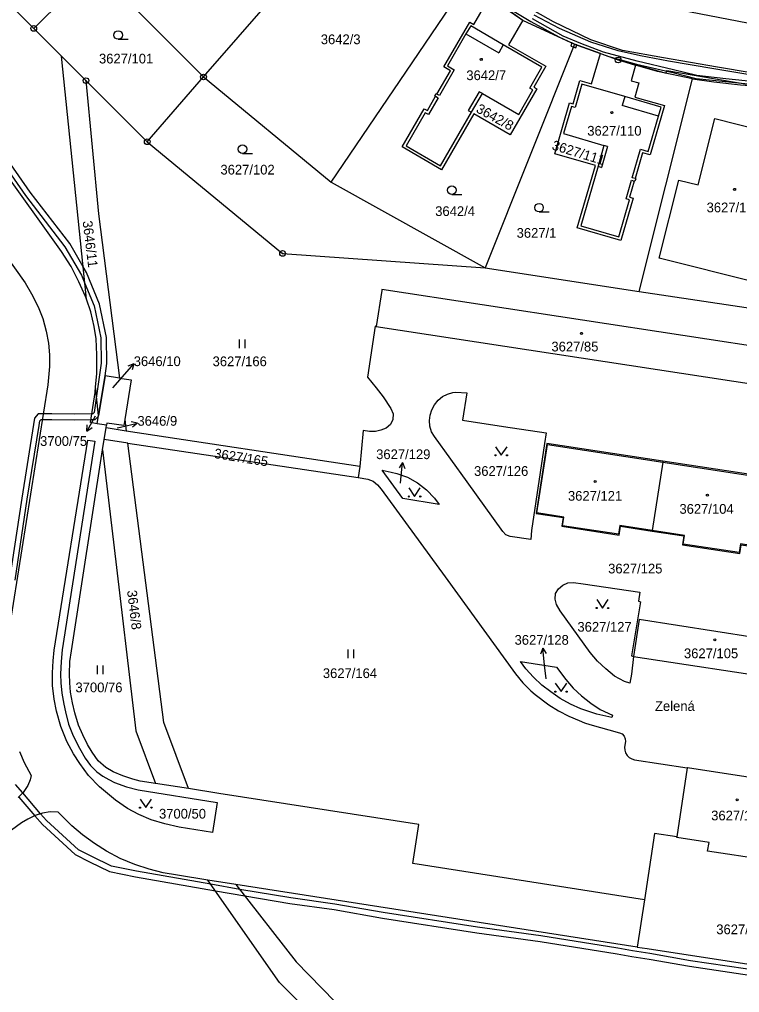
# Model space of a CAD drawing. Extents: x -644096 to -634268, y -1141430 to -1133463.
# Drawn here: x -640941 to -640815.2, y -1137816.2 to -1137646.2 of the extents above; entities that cross this region are included whole.
import ezdxf

# ---------------------------------------------------------------- set-up
doc = ezdxf.new("R2010")
doc.units = 0
for name, color, linetype in [('_CIVIL_CONSTRUCTION', 7, 'Continuous'), ('B_Hranice _3D', 7, 'Continuous'), ('M_Svah_Nasyp', 7, 'Continuous'), ('M_Svah_Zarez', 7, 'Continuous'), ('svrsek_osa_sjezdy', 7, 'Continuous'), ('svrsek_osa_VRT', 7, 'Continuous'), ('svrsek_popisy_VRT', 7, 'Continuous'), ('terminal_VRT', 7, 'Continuous')]:
    doc.layers.add(name, color=color, linetype=linetype)

msp = doc.modelspace()

# ---------------------------------------------------------------- linework, layer by layer
at = {"layer": '_CIVIL_CONSTRUCTION'}
for centre, radius in [((-640938.54, -1137647.8), 0.5), ((-640938.54, -1137647.8), 0.0303), ((-640836.4, -1137653.32), 0.5), ((-640836.4, -1137653.32), 0.0303), ((-640929.4, -1137656.93), 0.5), ((-640908.86, -1137656.29), 0.5), ((-640908.86, -1137656.29), 0.0303), ((-640929.4, -1137656.93), 0.0303), ((-640918.7, -1137667.61), 0.5), ((-640918.7, -1137667.61), 0.0303), ((-640895.03, -1137687.12), 0.5), ((-640895.03, -1137687.12), 0.0303)]:
    msp.add_circle(centre, radius, dxfattribs=at)
at = {"layer": 'B_Hranice _3D'}
for points in [[(-640857.46, -1137643.12), (-640851.62, -1137646.6), (-640846.74, -1137649.28), (-640844.45, -1137650.34), (-640844.01, -1137650.54), (-640843.61, -1137650.69), (-640838.01, -1137652.73), (-640833.16, -1137654.03), (-640826.81, -1137655.51), (-640822.73, -1137656.54), (-640817.63, -1137657.1), (-640812.55, -1137657.62)], [(-640857.44, -1137643.23), (-640852.97, -1137646.4), (-640846.74, -1137649.28), (-640844.01, -1137650.54), (-640838.01, -1137652.73), (-640836.4, -1137653.32), (-640827.98, -1137655.64), (-640827.86, -1137655.17), (-640819.38, -1137656.62), (-640811.79, -1137657.9)], [(-640807.61, -1137656.48), (-640819.02, -1137654.57), (-640828.45, -1137652.96), (-640835.63, -1137651.66), (-640841.16, -1137649.8), (-640847.69, -1137646.67), (-640853.15, -1137643.58)], [(-640812.49, -1137657.12), (-640817.57, -1137656.6), (-640822.65, -1137656.04), (-640826.69, -1137655.03), (-640833.04, -1137653.55), (-640838.94, -1137651.96), (-640842.89, -1137650.46), (-640845.97, -1137649.14), (-640851.38, -1137646.16)], [(-640941.79, -1137744.19), (-640939.66, -1137730.05), (-640937.57, -1137717.16), (-640937.44, -1137716.34), (-640937.26, -1137716.11), (-640937.01, -1137716.11), (-640935.38, -1137716.12), (-640931.33, -1137716.17), (-640928.55, -1137716.12), (-640927.77, -1137716.11), (-640927.23, -1137715.57), (-640927.2, -1137715.42), (-640926.07, -1137708.5), (-640925.76, -1137706.35), (-640925.82, -1137701.78), (-640927.01, -1137695.99), (-640929.29, -1137690.47), (-640929.9, -1137689.43), (-640932.24, -1137685.4), (-640939.16, -1137676.42), (-640949.52, -1137661.58)], [(-640950.34, -1137662.14), (-640939.96, -1137677.02), (-640933.08, -1137685.96), (-640930.19, -1137690.91), (-640929.59, -1137692.36), (-640927.97, -1137696.29), (-640926.82, -1137701.88), (-640926.76, -1137706.29), (-640927.56, -1137712.01), (-640927.97, -1137714.9), (-640928.19, -1137715.11), (-640928.39, -1137715.11)], [(-640928.39, -1137715.11), (-640931.33, -1137715.17), (-640935.36, -1137715.12), (-640936.85, -1137715.11), (-640937.74, -1137715.13), (-640938.38, -1137715.92), (-640938.55, -1137717), (-640940.64, -1137729.89), (-640942.77, -1137744.03)], [(-640810.93, -1137812.57), (-640823.73, -1137810.68), (-640830.82, -1137809.44), (-640833.85, -1137808.95), (-640836.41, -1137808.49), (-640849.87, -1137806.33), (-640860.97, -1137804.83), (-640877.44, -1137802.26), (-640885.88, -1137800.78), (-640893.59, -1137799.69), (-640902.53, -1137798.21), (-640907.57, -1137797.32), (-640920.59, -1137795.03), (-640924.97, -1137794.15), (-640928.37, -1137792.48), (-640930.69, -1137791.3), (-640936.31, -1137786.21), (-640937.34, -1137785.01), (-640940.46, -1137781.37), (-640941.71, -1137779.91)], [(-640941.15, -1137782.1), (-640938.37, -1137785.35), (-640937.03, -1137786.91), (-640931.27, -1137792.14), (-640928.81, -1137793.38), (-640925.29, -1137795.11), (-640920.77, -1137796.01), (-640906.77, -1137798.47), (-640901.63, -1137799.36), (-640893.75, -1137800.67), (-640886.04, -1137801.76), (-640877.6, -1137803.24), (-640861.11, -1137805.81), (-640850.01, -1137807.31), (-640836.57, -1137809.47), (-640834.01, -1137809.93), (-640830.98, -1137810.42), (-640823.89, -1137811.66), (-640811.09, -1137813.55)]]:
    msp.add_lwpolyline(points, dxfattribs=at)
msp.add_lwpolyline([(-640844.45, -1137650.34), (-640844.68, -1137650.89), (-640844.22, -1137651.05), (-640843.8, -1137651.2), (-640843.61, -1137650.69), (-640844.01, -1137650.54)], close=True, dxfattribs=at)
at = {"layer": 'M_Svah_Nasyp'}
for p, q in [((-640862.98, -1137648.77), (-640857.26, -1137652.07)), ((-640856.46, -1137650.66), (-640857.26, -1137652.07)), ((-640860.66, -1137658.86), (-640862.57, -1137662.14)), ((-640860.12, -1137659.17), (-640860.66, -1137658.86)), ((-640835.22, -1137659.71), (-640835.7, -1137661.27)), ((-640829.34, -1137663.11), (-640835.7, -1137661.27)), ((-640862.57, -1137662.14), (-640862.02, -1137662.45)), ((-640838.26, -1137668.42), (-640839.29, -1137672.08)), ((-640838.26, -1137668.42), (-640838.87, -1137668.24)), ((-640839.9, -1137671.87), (-640839.29, -1137672.08)), ((-640848.75, -1137720.47), (-640828.57, -1137723.57))]:
    msp.add_line(p, q, dxfattribs=at)
for points in [[(-640830.44, -1137735.53), (-640836.07, -1137734.66), (-640836.3, -1137736.17), (-640846.1, -1137734.7), (-640845.86, -1137733.19), (-640850.59, -1137732.44), (-640848.75, -1137720.47)], [(-640828.57, -1137723.57), (-640808.4, -1137726.65), (-640810.25, -1137738.59), (-640814.98, -1137737.85), (-640815.23, -1137739.38), (-640825.03, -1137737.92), (-640824.79, -1137736.39), (-640830.44, -1137735.53)]]:
    msp.add_lwpolyline(points, dxfattribs=at)
at = {"layer": 'M_Svah_Zarez'}
for centre in [(-640860.3, -1137653.21), (-640837.48, -1137662.52), (-640816.02, -1137675.92), (-640842.79, -1137701.08), (-640840.4, -1137726.95), (-640820.79, -1137729.35), (-640819.5, -1137754.63), (-640815.56, -1137782.58)]:
    msp.add_circle(centre, 0.175, dxfattribs=at)
at = {"layer": 'svrsek_osa_sjezdy'}
for p, q in [((-640923.77, -1137649.71), (-640922.02, -1137649.71)), ((-640902.04, -1137669.64), (-640900.29, -1137669.64)), ((-640865.45, -1137676.82), (-640863.7, -1137676.82)), ((-640850.21, -1137679.87), (-640848.46, -1137679.87)), ((-640902.55, -1137703.66), (-640902.55, -1137702.16)), ((-640901.55, -1137703.66), (-640901.55, -1137702.16)), ((-640883.6, -1137757.82), (-640883.6, -1137756.32)), ((-640882.6, -1137757.82), (-640882.6, -1137756.32)), ((-640927.39, -1137760.62), (-640927.39, -1137759.12)), ((-640926.39, -1137760.62), (-640926.39, -1137759.12))]:
    msp.add_line(p, q, dxfattribs=at)
for points in [[(-640857.81, -1137720.88), (-640856.81, -1137722.38), (-640855.81, -1137720.88)], [(-640872.96, -1137728.07), (-640871.96, -1137729.57), (-640870.96, -1137728.07)], [(-640840.13, -1137747.56), (-640839.13, -1137749.06), (-640838.13, -1137747.56)], [(-640847.37, -1137762.17), (-640846.37, -1137763.67), (-640845.37, -1137762.17)], [(-640919.95, -1137782.44), (-640918.95, -1137783.94), (-640917.95, -1137782.44)]]:
    msp.add_lwpolyline(points, dxfattribs=at)
for centre, radius in [((-640923.77, -1137648.96), 0.75), ((-640902.04, -1137668.89), 0.75), ((-640865.45, -1137676.07), 0.75), ((-640850.21, -1137679.12), 0.75), ((-640857.81, -1137722.38), 0.1), ((-640855.81, -1137722.38), 0.1), ((-640872.96, -1137729.57), 0.1), ((-640870.96, -1137729.57), 0.1), ((-640840.13, -1137749.06), 0.1), ((-640838.13, -1137749.06), 0.1), ((-640847.37, -1137763.67), 0.1), ((-640845.37, -1137763.67), 0.1), ((-640919.95, -1137783.94), 0.1), ((-640917.95, -1137783.94), 0.1)]:
    msp.add_circle(centre, radius, dxfattribs=at)
at = {"layer": 'svrsek_popisy_VRT'}
for p, q in [((-640923.03, -1137708.65), (-640921.06, -1137706.39)), ((-640921.06, -1137706.39), (-640922.1, -1137706.81)), ((-640921.06, -1137706.39), (-640921.34, -1137707.47)), ((-640924.72, -1137710.6), (-640923.03, -1137708.65)), ((-640927.79, -1137715.54), (-640929.24, -1137718.17)), ((-640929.24, -1137718.17), (-640929.2, -1137717.05)), ((-640929.24, -1137718.17), (-640928.32, -1137717.53)), ((-640923.97, -1137717.59), (-640923.34, -1137717.45)), ((-640923.34, -1137717.45), (-640920.42, -1137716.78)), ((-640920.42, -1137716.78), (-640921.5, -1137716.51)), ((-640920.42, -1137716.78), (-640921.28, -1137717.49)), ((-640874.09, -1137723.63), (-640874.68, -1137724.58)), ((-640874.35, -1137726.62), (-640874.09, -1137723.63)), ((-640874.09, -1137723.63), (-640873.68, -1137724.67)), ((-640874.41, -1137727.28), (-640874.35, -1137726.62)), ((-640849.54, -1137756.05), (-640849.94, -1137757.1)), ((-640849.23, -1137759.04), (-640849.54, -1137756.05)), ((-640849.54, -1137756.05), (-640848.94, -1137757)), ((-640848.97, -1137761.41), (-640849.23, -1137759.04))]:
    msp.add_line(p, q, dxfattribs=at)
at = {"layer": 'terminal_VRT'}
for p, q in [((-640908.86, -1137656.29), (-640880.92, -1137624.16)), ((-640957.04, -1137629.25), (-640938.54, -1137647.8)), ((-640938.54, -1137647.8), (-640927.87, -1137637.25)), ((-640927.87, -1137637.25), (-640908.86, -1137656.29)), ((-640886.56, -1137674.66), (-640862.79, -1137639.69)), ((-640858.87, -1137642.37), (-640853.06, -1137646.34)), ((-640938.54, -1137647.8), (-640933.7, -1137652.63)), ((-640844.01, -1137650.54), (-640859.64, -1137689.61)), ((-640839.48, -1137652.2), (-640844.01, -1137650.54)), ((-640933.7, -1137652.63), (-640929.4, -1137656.93)), ((-640929.31, -1137695.1), (-640933.7, -1137652.63)), ((-640918.7, -1137667.61), (-640908.86, -1137656.29)), ((-640908.86, -1137656.29), (-640886.56, -1137674.66)), ((-640832.72, -1137693.74), (-640823.41, -1137656.59)), ((-640929.4, -1137656.93), (-640918.7, -1137667.61)), ((-640929.4, -1137656.93), (-640927.22, -1137680.19)), ((-640886.56, -1137674.66), (-640859.64, -1137689.61)), ((-640927.22, -1137680.19), (-640923.54, -1137708.88)), ((-640859.64, -1137689.61), (-640832.72, -1137693.74)), ((-640832.72, -1137693.74), (-640801.12, -1137698.53)), ((-640927.2, -1137715.42), (-640927.73, -1137710.45)), ((-640927.44, -1137716.87), (-640927.2, -1137715.42)), ((-640922.61, -1137716.1), (-640922.78, -1137717.17)), ((-640922.61, -1137716.1), (-640922.35, -1137718.14)), ((-640925.81, -1137717.13), (-640927.44, -1137716.87)), ((-640926.22, -1137719.65), (-640925.88, -1137717.6)), ((-640925.88, -1137717.6), (-640925.81, -1137717.13)), ((-640922.35, -1137718.14), (-640925.88, -1137717.6)), ((-640881.56, -1137724.32), (-640922.35, -1137718.14)), ((-640926.49, -1137721.41), (-640926.22, -1137719.65)), ((-640922.07, -1137720.27), (-640926.22, -1137719.65)), ((-640922.07, -1137720.27), (-640881.81, -1137726.26)), ((-640931.96, -1137756.55), (-640926.49, -1137721.41)), ((-640881.56, -1137724.32), (-640881.81, -1137726.26)), ((-640824.29, -1137777.01), (-640826.12, -1137789.03)), ((-640917.23, -1137779.72), (-640919.95, -1137779.29)), ((-640911.49, -1137780.62), (-640917.23, -1137779.72)), ((-640906.17, -1137781.46), (-640911.49, -1137780.62)), ((-640903.2, -1137797.35), (-640908.08, -1137796.59)), ((-640833.05, -1137808.29), (-640903.2, -1137797.35)), ((-640903.2, -1137797.35), (-640892.69, -1137810.85)), ((-640831.8, -1137800.05), (-640833.05, -1137808.29)), ((-640892.69, -1137810.85), (-640874.3, -1137829.64))]:
    msp.add_line(p, q, dxfattribs=at)
for points in [[(-640929.31, -1137695.1), (-640929.46, -1137694.66), (-640930.64, -1137692.07), (-640932.01, -1137689.42), (-640933.71, -1137686.76), (-640944.72, -1137671.44), (-640957.17, -1137654.19), (-640962.76, -1137646.73), (-640968.12, -1137640.19), (-640976.23, -1137631.02), (-640998.02, -1137608.58), (-641029.97, -1137575.9)], [(-640868.05, -1137659.27), (-640865.69, -1137655.21), (-640866.88, -1137654.51), (-640862.33, -1137646.7), (-640861.63, -1137647.1), (-640858.87, -1137642.37)], [(-640829.86, -1137643.72), (-640827.07, -1137644.26), (-640800.51, -1137649.4), (-640797.23, -1137648.1)], [(-640853.06, -1137646.34), (-640855.52, -1137650.65), (-640849.01, -1137654.39), (-640851.13, -1137658.05), (-640850.59, -1137658.38), (-640855.26, -1137666.4), (-640861.58, -1137662.71), (-640867.26, -1137672.5), (-640874.13, -1137668.52), (-640870.27, -1137661.87), (-640869.72, -1137662.17), (-640868.28, -1137659.67)], [(-640853.06, -1137646.34), (-640852.97, -1137646.4), (-640844.01, -1137650.54)], [(-640813.74, -1137655.88), (-640819.68, -1137654.86), (-640827.58, -1137653.54), (-640832.49, -1137652.6), (-640836.38, -1137651.73), (-640841.14, -1137650.23), (-640846.65, -1137647.82), (-640851.06, -1137645.48)], [(-640868.28, -1137659.67), (-640867.86, -1137659.92), (-640869.54, -1137662.87), (-640870.09, -1137662.55), (-640873.45, -1137668.34), (-640867.44, -1137671.81), (-640862.02, -1137662.45), (-640860.12, -1137659.17), (-640853.77, -1137662.83), (-640851.29, -1137658.55), (-640851.84, -1137658.24), (-640849.7, -1137654.57), (-640856.46, -1137650.66), (-640862.16, -1137647.36), (-640862.98, -1137648.77), (-640866.22, -1137654.35), (-640865.02, -1137655.04), (-640867.63, -1137659.52), (-640868.05, -1137659.27)], [(-640833.56, -1137674.47), (-640834.37, -1137677.27), (-640833.78, -1137677.46), (-640835.91, -1137684.83), (-640843.54, -1137682.62), (-640840.36, -1137671.77), (-640847.45, -1137669.72), (-640844.86, -1137660.82), (-640844.26, -1137661), (-640843.08, -1137656.9), (-640841.02, -1137657.51), (-640839.48, -1137652.2)], [(-640839.48, -1137652.2), (-640836.4, -1137653.32), (-640833.34, -1137654.21)], [(-640833.34, -1137654.21), (-640834.13, -1137656.94), (-640832.75, -1137657.34), (-640833.46, -1137659.79), (-640828.3, -1137661.3), (-640830.8, -1137669.91), (-640832.12, -1137669.53), (-640833.43, -1137674.03)], [(-640823.41, -1137656.59), (-640829.49, -1137655.32), (-640833.34, -1137654.21)], [(-640823.41, -1137656.59), (-640819.64, -1137657.14), (-640815.01, -1137657.69), (-640811.79, -1137657.9), (-640811.43, -1137659.57), (-640808.57, -1137660.31), (-640806.69, -1137662.84), (-640801.36, -1137663.69), (-640801.12, -1137698.53)], [(-640833.43, -1137674.03), (-640833.92, -1137673.89), (-640832.47, -1137668.9), (-640831.15, -1137669.29), (-640829.34, -1137663.11), (-640828.88, -1137661.55), (-640835.22, -1137659.71), (-640842.74, -1137657.53), (-640843.92, -1137661.61), (-640844.52, -1137661.42), (-640845.92, -1137666.17), (-640838.87, -1137668.24), (-640839.9, -1137671.87), (-640842.93, -1137682.27), (-640836.26, -1137684.21), (-640834.39, -1137677.76), (-640835, -1137677.58), (-640834.04, -1137674.33), (-640833.56, -1137674.47)], [(-640868.28, -1137659.67), (-640868.4, -1137659.6), (-640868.17, -1137659.2), (-640868.05, -1137659.27)], [(-640806.88, -1137670.85), (-640812.24, -1137692.2), (-640829.21, -1137687.93), (-640825.79, -1137674.29), (-640822.4, -1137675.14), (-640819.48, -1137663.53), (-640811.45, -1137665.56), (-640810.8, -1137662.95), (-640802.91, -1137664.93), (-640804.51, -1137671.42), (-640806.88, -1137670.85)], [(-640918.7, -1137667.61), (-640895.03, -1137687.12), (-640859.64, -1137689.61)], [(-640833.43, -1137674.03), (-640833.31, -1137674.06), (-640833.44, -1137674.51), (-640833.56, -1137674.47)], [(-640947.24, -1137682.18), (-640940.02, -1137692.26), (-640938.9, -1137694.2), (-640937.76, -1137696.46), (-640936.93, -1137698.47), (-640936.36, -1137700.68), (-640935.98, -1137702.77), (-640935.8, -1137704.84), (-640935.78, -1137706.87), (-640936.05, -1137710.06), (-640942.88, -1137753.06)], [(-640808.16, -1137708.2), (-640807.54, -1137704.16), (-640877.67, -1137693.43), (-640877.7, -1137693.6), (-640878.66, -1137699.89)], [(-640927.73, -1137710.45), (-640927.53, -1137708.16), (-640927.49, -1137704.81), (-640927.65, -1137702.06), (-640927.98, -1137699.89), (-640928.57, -1137697.3), (-640929.31, -1137695.1)], [(-640878.66, -1137699.89), (-640878.87, -1137699.85), (-640880.21, -1137708.75), (-640878.68, -1137710.57), (-640877.47, -1137712.14), (-640876.09, -1137714.22), (-640875.73, -1137715.14), (-640875.76, -1137716.12), (-640876.19, -1137716.99), (-640876.93, -1137717.62), (-640877.85, -1137718.02), (-640878.81, -1137718.2), (-640879.83, -1137718.22), (-640880.93, -1137718.05), (-640881.56, -1137724.32)], [(-640878.66, -1137699.89), (-640811.99, -1137710.08), (-640808.53, -1137710.6), (-640808.16, -1137708.2)], [(-640923.54, -1137708.88), (-640926.07, -1137708.5), (-640927.2, -1137715.42)], [(-640923.54, -1137708.88), (-640921.48, -1137709.18), (-640922.61, -1137716.1)], [(-640927.44, -1137716.87), (-640928.63, -1137716.65), (-640927.81, -1137711.41), (-640927.73, -1137710.45)], [(-640851.66, -1137737.11), (-640855.26, -1137736.57), (-640855.99, -1137736.28), (-640856.52, -1137735.71), (-640862.77, -1137727.03), (-640868.46, -1137719.1), (-640868.99, -1137718.26), (-640869.29, -1137717.31), (-640869.38, -1137716.33), (-640869.24, -1137715.36), (-640868.93, -1137714.45), (-640868.47, -1137713.56), (-640867.84, -1137712.77), (-640867.09, -1137712.13), (-640866.21, -1137711.68), (-640865.28, -1137711.43), (-640864.77, -1137711.37), (-640862.86, -1137711.47), (-640863.57, -1137716.25), (-640856.45, -1137717.33), (-640848.94, -1137718.46), (-640849.24, -1137720.32), (-640851.52, -1137735.53), (-640851.66, -1137737.11)], [(-640922.78, -1137717.17), (-640925.75, -1137716.74), (-640925.81, -1137717.13)], [(-640917.98, -1137786.05), (-640920.16, -1137785.15), (-640922.13, -1137784.1), (-640924.24, -1137782.64), (-640927.02, -1137780.33), (-640928.98, -1137778.31), (-640930.47, -1137776.24), (-640931.6, -1137774.53), (-640932.72, -1137772.39), (-640933.78, -1137769.78), (-640934.54, -1137767.11), (-640934.96, -1137764.96), (-640935.23, -1137762.62), (-640935.23, -1137760.39), (-640935.11, -1137758.29), (-640934.94, -1137756.43), (-640929.1, -1137719.71), (-640927.88, -1137719.91), (-640933.54, -1137756.38), (-640933.76, -1137758.43), (-640933.86, -1137760.64), (-640933.8, -1137762.16), (-640933.61, -1137763.95), (-640933.29, -1137765.86), (-640933.01, -1137767.19), (-640932.43, -1137769.34), (-640931.64, -1137771.38), (-640930.52, -1137773.56), (-640929.52, -1137775.29), (-640928.64, -1137776.56), (-640927.52, -1137777.7), (-640926.48, -1137778.46), (-640925.43, -1137779.03), (-640924.41, -1137779.54), (-640922.33, -1137780.29), (-640920.3, -1137780.83), (-640906.48, -1137783.03), (-640907.26, -1137788.29), (-640913.12, -1137787.34), (-640915.62, -1137786.78), (-640917.98, -1137786.05)], [(-640911.49, -1137780.62), (-640915.81, -1137769.04), (-640922.07, -1137720.27)], [(-640828.55, -1137723.43), (-640848.86, -1137720.33), (-640850.72, -1137732.53), (-640845.98, -1137733.25), (-640846.21, -1137734.78), (-640836.18, -1137736.31), (-640835.95, -1137734.78), (-640830.45, -1137735.62)], [(-640926.49, -1137721.41), (-640924.58, -1137737.56), (-640920.68, -1137770.54), (-640917.23, -1137779.72)], [(-640828.55, -1137723.43), (-640828.57, -1137723.57), (-640830.44, -1137735.53), (-640830.45, -1137735.62)], [(-640830.45, -1137735.62), (-640824.89, -1137736.47), (-640825.12, -1137738), (-640815.1, -1137739.53), (-640814.86, -1137738), (-640810.12, -1137738.72), (-640808.26, -1137726.52), (-640828.55, -1137723.43)], [(-640881.81, -1137726.26), (-640880.15, -1137726.55), (-640879.22, -1137726.92), (-640878.42, -1137727.52), (-640877.81, -1137728.3), (-640866.64, -1137743.64), (-640854.35, -1137760.58), (-640853.06, -1137762.11), (-640851.67, -1137763.52), (-640850.91, -1137764.18), (-640848.47, -1137765.95), (-640846.78, -1137767.03), (-640845.03, -1137767.95), (-640843.17, -1137768.74), (-640842.28, -1137769.11), (-640841.32, -1137769.42), (-640836.13, -1137770.84), (-640835.68, -1137771.06), (-640835.34, -1137771.43), (-640835.16, -1137771.89), (-640835.1, -1137772.39), (-640835.25, -1137773.37), (-640835.23, -1137773.88), (-640835.09, -1137774.37), (-640834.83, -1137774.81), (-640834.45, -1137775.16), (-640834.01, -1137775.43), (-640833.52, -1137775.61), (-640824.29, -1137777.01)], [(-640874.01, -1137729.94), (-640877.64, -1137724.98), (-640876.03, -1137725.32), (-640875.07, -1137725.58), (-640873.19, -1137726.23), (-640871.46, -1137727.2), (-640869.86, -1137728.41), (-640868.51, -1137729.87), (-640867.69, -1137730.98), (-640874.01, -1137729.94)], [(-640834.34, -1137762.22), (-640835.28, -1137761.89), (-640837.01, -1137760.94), (-640838.56, -1137759.71), (-640840, -1137758.34), (-640841.28, -1137756.84), (-640846.51, -1137749.58), (-640847.18, -1137748.44), (-640847.4, -1137747.49), (-640847.32, -1137746.52), (-640846.8, -1137745.71), (-640846.05, -1137745.06), (-640845.16, -1137744.69), (-640844.16, -1137744.63), (-640842.5, -1137744.82), (-640832.62, -1137746.32), (-640832.82, -1137747.89), (-640832.5, -1137747.97), (-640834.02, -1137757.39), (-640833.68, -1137757.51), (-640834.07, -1137760.62), (-640834.34, -1137762.22)], [(-640832.69, -1137751.09), (-640833.68, -1137757.51), (-640806.86, -1137761.61), (-640805.88, -1137755.24), (-640832.69, -1137751.09)], [(-640919.95, -1137779.29), (-640921.2, -1137778.99), (-640922.96, -1137778.39), (-640924.67, -1137777.67), (-640925.93, -1137776.91), (-640927.28, -1137775.74), (-640928.33, -1137774.26), (-640929.11, -1137772.93), (-640929.98, -1137771.24), (-640930.7, -1137769.5), (-640931.33, -1137767.4), (-640931.77, -1137765.6), (-640932.08, -1137763.76), (-640932.25, -1137762.11), (-640932.28, -1137760.64), (-640932.23, -1137758.43), (-640931.96, -1137756.55)], [(-640837.35, -1137767.81), (-640837.5, -1137768.19), (-640840.08, -1137767.6), (-640842.93, -1137766.66), (-640844.74, -1137765.87), (-640846.5, -1137764.85), (-640848.13, -1137763.72), (-640849.72, -1137762.53), (-640851.16, -1137761.14), (-640852.5, -1137759.68), (-640853.43, -1137758.41), (-640847.17, -1137759.4), (-640845.55, -1137761.56), (-640844.22, -1137763.05), (-640842.78, -1137764.43), (-640841.18, -1137765.66), (-640839.5, -1137766.77), (-640837.35, -1137767.81)], [(-640941.05, -1137774.12), (-640940.19, -1137776.04), (-640939.01, -1137778.33), (-640939.18, -1137779.07), (-640939.56, -1137780.09), (-640940.39, -1137781.3), (-640941.24, -1137782.19)], [(-640824.29, -1137777.01), (-640824.28, -1137776.94), (-640803.87, -1137780.06)], [(-640831.8, -1137800.05), (-640872.27, -1137793.69), (-640871.23, -1137786.89), (-640906.17, -1137781.46)], [(-640908.08, -1137796.59), (-640913.43, -1137795.75), (-640915.91, -1137795.31), (-640918.33, -1137794.71), (-640920.87, -1137793.86), (-640923.4, -1137792.83), (-640925.84, -1137791.57), (-640927.93, -1137790.23), (-640929.99, -1137788.68), (-640931.9, -1137787.13), (-640934.26, -1137784.75), (-640935.66, -1137784.68), (-640937.01, -1137784.9), (-640938.29, -1137785.31), (-640939.55, -1137785.94), (-640940.65, -1137786.57), (-640960.33, -1137800.94)], [(-640826.12, -1137789.03), (-640830.04, -1137788.45), (-640831.8, -1137800.05)], [(-640805.72, -1137792.16), (-640805.73, -1137792.25), (-640810.48, -1137791.53), (-640810.71, -1137793.06), (-640820.74, -1137791.53), (-640820.5, -1137790), (-640826.14, -1137789.14), (-640826.12, -1137789.03)], [(-640874.57, -1137835.7), (-640895.6, -1137814.51), (-640908.08, -1137796.59)], [(-640833.05, -1137808.29), (-640831.33, -1137808.56), (-640808.24, -1137812.07), (-640790.46, -1137815.73), (-640790.79, -1137817.28), (-640775.41, -1137820.59), (-640775.05, -1137819.12), (-640774.28, -1137819.17), (-640774.25, -1137819.03), (-640756.38, -1137825.8), (-640753.86, -1137826.35), (-640744.13, -1137828.46), (-640743.65, -1137826.59), (-640731.9, -1137826.27), (-640725.47, -1137827.68), (-640702.77, -1137832.6)]]:
    msp.add_lwpolyline(points, dxfattribs=at)

# ---------------------------------------------------------------- texts
at = {"layer": 'svrsek_osa_VRT'}
for s, p in [('3642/3', (-640888.36, -1137650.56)), ('3627/101', (-640927.13, -1137653.93)), ('3642/7', (-640862.92, -1137656.84)), ('3627/110', (-640841.78, -1137666.54)), ('3627/102', (-640905.9, -1137673.33)), ('3627/124', (-640820.92, -1137679.93)), ('3642/4', (-640868.36, -1137680.58)), ('3627/1', (-640854.13, -1137684.38)), ('3627/85', (-640848.05, -1137704.24)), ('3646/10', (-640921.06, -1137706.8)), ('3627/166', (-640907.27, -1137706.82)), ('3646/9', (-640920.41, -1137717.22)), ('3700/75', (-640937.43, -1137720.74)), ('3627/129', (-640878.68, -1137723.05)), ('3627/126', (-640861.57, -1137725.98)), ('3627/121', (-640845.16, -1137730.32)), ('3627/104', (-640825.67, -1137732.6)), ('3627/125', (-640838.13, -1137743.02)), ('3627/127', (-640843.5, -1137753.2)), ('3627/128', (-640854.49, -1137755.48)), ('3627/105', (-640824.88, -1137757.83)), ('3627/164', (-640888, -1137761.3)), ('3700/76', (-640931.24, -1137763.78)), ('3700/50', (-640916.64, -1137785.85)), ('3627/134', (-640820.12, -1137786.16)), ('3627/143', (-640819.23, -1137806.05))]:
    msp.add_text(s, height=1.7, dxfattribs=at).set_placement(p)
for s, rotation, p in [('3642/8', 331, (-640861.35, -1137662.35)), ('3627/111', 343, (-640848.08, -1137668.93)), ('3646/11', 277, (-640930, -1137681.5)), ('3627/165', 351, (-640907.08, -1137722.85)), ('3646/8', 277, (-640922.23, -1137746.04))]:
    msp.add_text(s, height=1.7, rotation=rotation, dxfattribs=at).set_placement(p)
at = {"layer": 'svrsek_popisy_VRT'}
msp.add_text('Zelená', height=1.7, dxfattribs=at).set_placement((-640829.94, -1137767.04))

doc.saveas('drawing.dxf')
